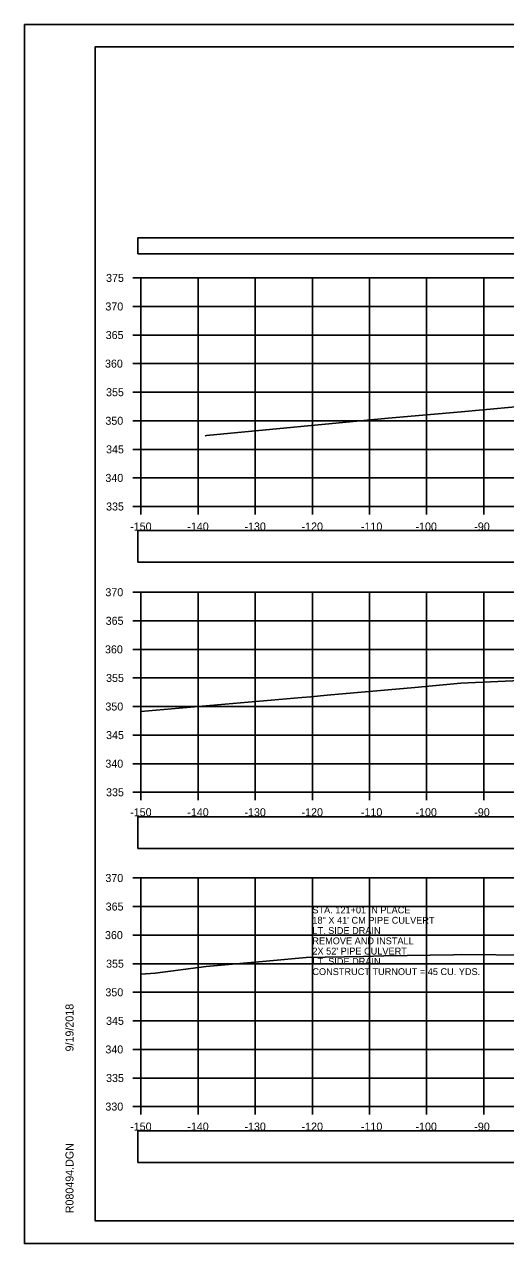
# Model space of a CAD drawing. Extents: x 1376273 to 1384221, y 378927 to 384592.
# Drawn here: x 1376887.4 to 1376971.6, y 380538.5 to 380751.8 of the extents above; entities that cross this region are included whole.
import ezdxf

# ---------------------------------------------------------------- set-up
doc = ezdxf.new("R2010")
doc.units = 0
for name, color, linetype in [('R_Axis', 7, 'Continuous'), ('R_Axis Annot', 7, 'Continuous'), ('R_Border', 7, 'Continuous'), ('R_Drive', 7, 'Continuous'), ('R_Exist Surface', 7, 'Continuous'), ('R_Grid', 7, 'Continuous'), ('R_No Plot', 7, 'Continuous')]:
    doc.layers.add(name, color=color, linetype=linetype)

msp = doc.modelspace()

# ---------------------------------------------------------------- linework, layer by layer
at = {"layer": 'R_Axis'}
for p, q in [((1376906.37, 380707.49), (1376907.77, 380707.49)), ((1376907.77, 380667.49), (1376907.77, 380707.49)), ((1376906.37, 380702.49), (1376907.77, 380702.49)), ((1376906.37, 380697.49), (1376907.77, 380697.49)), ((1376906.37, 380692.49), (1376907.77, 380692.49)), ((1376906.37, 380687.49), (1376907.77, 380687.49)), ((1376906.37, 380682.49), (1376907.77, 380682.49)), ((1376906.37, 380677.49), (1376907.77, 380677.49)), ((1376906.37, 380672.49), (1376907.77, 380672.49)), ((1376906.37, 380667.49), (1376907.77, 380667.49)), ((1376907.77, 380667.49), (1377207.77, 380667.49)), ((1376907.77, 380666.09), (1376907.77, 380667.49)), ((1376917.77, 380666.09), (1376917.77, 380667.49)), ((1376927.77, 380666.09), (1376927.77, 380667.49)), ((1376937.77, 380666.09), (1376937.77, 380667.49)), ((1376947.77, 380666.09), (1376947.77, 380667.49)), ((1376957.77, 380666.09), (1376957.77, 380667.49)), ((1376967.77, 380666.09), (1376967.77, 380667.49)), ((1376906.37, 380652.49), (1376907.77, 380652.49)), ((1376907.77, 380617.49), (1376907.77, 380652.49)), ((1376906.37, 380647.49), (1376907.77, 380647.49)), ((1376906.37, 380642.49), (1376907.77, 380642.49)), ((1376906.37, 380637.49), (1376907.77, 380637.49)), ((1376906.37, 380632.49), (1376907.77, 380632.49)), ((1376906.37, 380627.49), (1376907.77, 380627.49)), ((1376906.37, 380622.49), (1376907.77, 380622.49)), ((1376906.37, 380617.49), (1376907.77, 380617.49)), ((1376907.77, 380617.49), (1377207.77, 380617.49)), ((1376907.77, 380616.09), (1376907.77, 380617.49)), ((1376917.77, 380616.09), (1376917.77, 380617.49)), ((1376927.77, 380616.09), (1376927.77, 380617.49)), ((1376937.77, 380616.09), (1376937.77, 380617.49)), ((1376947.77, 380616.09), (1376947.77, 380617.49)), ((1376957.77, 380616.09), (1376957.77, 380617.49)), ((1376967.77, 380616.09), (1376967.77, 380617.49)), ((1376906.37, 380602.49), (1376907.77, 380602.49)), ((1376907.77, 380562.49), (1376907.77, 380602.49)), ((1376906.37, 380597.49), (1376907.77, 380597.49)), ((1376906.37, 380592.49), (1376907.77, 380592.49)), ((1376906.37, 380587.49), (1376907.77, 380587.49)), ((1376906.37, 380582.49), (1376907.77, 380582.49)), ((1376906.37, 380577.49), (1376907.77, 380577.49)), ((1376906.37, 380572.49), (1376907.77, 380572.49)), ((1376906.37, 380567.49), (1376907.77, 380567.49)), ((1376906.37, 380562.49), (1376907.77, 380562.49)), ((1376907.77, 380562.49), (1377207.77, 380562.49)), ((1376907.77, 380561.09), (1376907.77, 380562.49)), ((1376917.77, 380561.09), (1376917.77, 380562.49)), ((1376927.77, 380561.09), (1376927.77, 380562.49)), ((1376937.77, 380561.09), (1376937.77, 380562.49)), ((1376947.77, 380561.09), (1376947.77, 380562.49)), ((1376957.77, 380561.09), (1376957.77, 380562.49)), ((1376967.77, 380561.09), (1376967.77, 380562.49))]:
    msp.add_line(p, q, dxfattribs=at)
at = {"layer": 'R_Axis Annot'}
for points in [[(1376907.2, 380711.68), (1377209.01, 380711.68), (1377209.01, 380714.49), (1376907.2, 380714.49)], [(1376907.2, 380657.76), (1377209.01, 380657.76), (1377209.01, 380663.28), (1376907.2, 380663.28)], [(1376907.2, 380607.64), (1377209.01, 380607.64), (1377209.01, 380613.16), (1376907.2, 380613.16)], [(1376907.2, 380552.73), (1377209.01, 380552.73), (1377209.01, 380558.25), (1376907.2, 380558.25)]]:
    msp.add_lwpolyline(points, close=True, dxfattribs=at)
at = {"layer": 'R_Border'}
for p, q in [((1376899.77, 380747.95), (1377215.95, 380747.95)), ((1376899.77, 380542.49), (1376899.77, 380747.95)), ((1376899.77, 380542.49), (1376899.77, 380542.49)), ((1377215.95, 380542.49), (1376899.77, 380542.49))]:
    msp.add_line(p, q, dxfattribs=at)
at = {"layer": 'R_Exist Surface'}
for points in [[(1376919.01, 380679.87), (1376919.23, 380679.91), (1376951.05, 380682.95), (1376963.19, 380684), (1376973.33, 380684.93)], [(1376907.77, 380631.61), (1376935.94, 380634.06), (1376937.52, 380634.2), (1376940.35, 380634.46), (1376955.71, 380635.83), (1376963.73, 380636.56), (1376975.41, 380637.11)], [(1376907.77, 380585.63), (1376910.23, 380585.86), (1376919.19, 380586.99), (1376930.34, 380587.97), (1376936.69, 380588.56), (1376946.71, 380588.74), (1376950.29, 380588.84), (1376962.5, 380589.06), (1376963.89, 380589.1), (1376975.98, 380588.99)]]:
    msp.add_lwpolyline(points, dxfattribs=at)
at = {"layer": 'R_Grid'}
for p, q in [((1376907.77, 380707.49), (1377207.77, 380707.49)), ((1376907.77, 380667.49), (1376907.77, 380707.49)), ((1376907.77, 380707.49), (1377207.77, 380707.49)), ((1376907.77, 380667.49), (1376907.77, 380707.49)), ((1376917.77, 380667.49), (1376917.77, 380707.49)), ((1376917.77, 380667.49), (1376917.77, 380707.49)), ((1376927.77, 380667.49), (1376927.77, 380707.49)), ((1376927.77, 380667.49), (1376927.77, 380707.49)), ((1376937.77, 380667.49), (1376937.77, 380707.49)), ((1376937.77, 380667.49), (1376937.77, 380707.49)), ((1376947.77, 380667.49), (1376947.77, 380707.49)), ((1376947.77, 380667.49), (1376947.77, 380707.49)), ((1376957.77, 380667.49), (1376957.77, 380707.49)), ((1376957.77, 380667.49), (1376957.77, 380707.49)), ((1376967.77, 380667.49), (1376967.77, 380707.49)), ((1376967.77, 380667.49), (1376967.77, 380707.49)), ((1376907.77, 380702.49), (1377207.77, 380702.49)), ((1376907.77, 380702.49), (1377207.77, 380702.49)), ((1376907.77, 380697.49), (1377207.77, 380697.49)), ((1376907.77, 380697.49), (1377207.77, 380697.49)), ((1376907.77, 380692.49), (1377207.77, 380692.49)), ((1376907.77, 380692.49), (1377207.77, 380692.49)), ((1376907.77, 380687.49), (1377207.77, 380687.49)), ((1376907.77, 380687.49), (1377207.77, 380687.49)), ((1376907.77, 380682.49), (1377207.77, 380682.49)), ((1376907.77, 380682.49), (1377207.77, 380682.49)), ((1376907.77, 380677.49), (1377207.77, 380677.49)), ((1376907.77, 380677.49), (1377207.77, 380677.49)), ((1376907.77, 380672.49), (1377207.77, 380672.49)), ((1376907.77, 380672.49), (1377207.77, 380672.49)), ((1376907.77, 380667.49), (1377207.77, 380667.49)), ((1376907.77, 380667.49), (1377207.77, 380667.49)), ((1376907.77, 380652.49), (1377207.77, 380652.49)), ((1376907.77, 380617.49), (1376907.77, 380652.49)), ((1376907.77, 380652.49), (1377207.77, 380652.49)), ((1376907.77, 380617.49), (1376907.77, 380652.49)), ((1376917.77, 380617.49), (1376917.77, 380652.49)), ((1376917.77, 380617.49), (1376917.77, 380652.49)), ((1376927.77, 380617.49), (1376927.77, 380652.49)), ((1376927.77, 380617.49), (1376927.77, 380652.49)), ((1376937.77, 380617.49), (1376937.77, 380652.49)), ((1376937.77, 380617.49), (1376937.77, 380652.49)), ((1376947.77, 380617.49), (1376947.77, 380652.49)), ((1376947.77, 380617.49), (1376947.77, 380652.49)), ((1376957.77, 380617.49), (1376957.77, 380652.49)), ((1376957.77, 380617.49), (1376957.77, 380652.49)), ((1376967.77, 380617.49), (1376967.77, 380652.49)), ((1376967.77, 380617.49), (1376967.77, 380652.49)), ((1376907.77, 380647.49), (1377207.77, 380647.49)), ((1376907.77, 380647.49), (1377207.77, 380647.49)), ((1376907.77, 380642.49), (1377207.77, 380642.49)), ((1376907.77, 380642.49), (1377207.77, 380642.49)), ((1376907.77, 380637.49), (1377207.77, 380637.49)), ((1376907.77, 380637.49), (1377207.77, 380637.49)), ((1376907.77, 380632.49), (1377207.77, 380632.49)), ((1376907.77, 380632.49), (1377207.77, 380632.49)), ((1376907.77, 380627.49), (1377207.77, 380627.49)), ((1376907.77, 380627.49), (1377207.77, 380627.49)), ((1376907.77, 380622.49), (1377207.77, 380622.49)), ((1376907.77, 380622.49), (1377207.77, 380622.49)), ((1376907.77, 380617.49), (1377207.77, 380617.49)), ((1376907.77, 380617.49), (1377207.77, 380617.49)), ((1376907.77, 380602.49), (1377207.77, 380602.49)), ((1376907.77, 380562.49), (1376907.77, 380602.49)), ((1376907.77, 380602.49), (1377207.77, 380602.49)), ((1376907.77, 380562.49), (1376907.77, 380602.49)), ((1376917.77, 380562.49), (1376917.77, 380602.49)), ((1376917.77, 380562.49), (1376917.77, 380602.49)), ((1376927.77, 380562.49), (1376927.77, 380602.49)), ((1376927.77, 380562.49), (1376927.77, 380602.49)), ((1376937.77, 380562.49), (1376937.77, 380602.49)), ((1376937.77, 380562.49), (1376937.77, 380602.49)), ((1376947.77, 380562.49), (1376947.77, 380602.49)), ((1376947.77, 380562.49), (1376947.77, 380602.49)), ((1376957.77, 380562.49), (1376957.77, 380602.49)), ((1376957.77, 380562.49), (1376957.77, 380602.49)), ((1376967.77, 380562.49), (1376967.77, 380602.49)), ((1376967.77, 380562.49), (1376967.77, 380602.49)), ((1376907.77, 380597.49), (1377207.77, 380597.49)), ((1376907.77, 380597.49), (1377207.77, 380597.49)), ((1376907.77, 380592.49), (1377207.77, 380592.49)), ((1376907.77, 380592.49), (1377207.77, 380592.49)), ((1376907.77, 380587.49), (1377207.77, 380587.49)), ((1376907.77, 380587.49), (1377207.77, 380587.49)), ((1376907.77, 380582.49), (1377207.77, 380582.49)), ((1376907.77, 380582.49), (1377207.77, 380582.49)), ((1376907.77, 380577.49), (1377207.77, 380577.49)), ((1376907.77, 380577.49), (1377207.77, 380577.49)), ((1376907.77, 380572.49), (1377207.77, 380572.49)), ((1376907.77, 380572.49), (1377207.77, 380572.49)), ((1376907.77, 380567.49), (1377207.77, 380567.49)), ((1376907.77, 380567.49), (1377207.77, 380567.49)), ((1376907.77, 380562.49), (1377207.77, 380562.49)), ((1376907.77, 380562.49), (1377207.77, 380562.49))]:
    msp.add_line(p, q, dxfattribs=at)
at = {"layer": 'R_No Plot'}
for p, q in [((1376887.37, 380751.85), (1377220.7, 380751.85)), ((1376887.37, 380538.52), (1377220.7, 380538.52))]:
    msp.add_line(p, q, dxfattribs=at)
for points in [[(1376887.36, 380751.85), (1377220.7, 380751.85), (1377220.7, 380538.51), (1376887.36, 380538.51)], [(1377133.69, 380747.95), (1377133.69, 380738.07), (1377169.42, 380738.07), (1377169.42, 380735.15), (1377192.62, 380735.15), (1377192.62, 380710.82), (1377215.95, 380710.82), (1377215.95, 380542.49), (1376899.77, 380542.49), (1376899.77, 380747.95)]]:
    msp.add_lwpolyline(points, close=True, dxfattribs=at)

# ---------------------------------------------------------------- texts
at = {"layer": 'R_Axis Annot'}
for s, p in [('375', (1376901.66, 380706.79)), ('370', (1376901.54, 380701.79)), ('365', (1376901.59, 380696.79)), ('360', (1376901.47, 380691.79)), ('355', (1376901.66, 380686.79)), ('350', (1376901.54, 380681.79)), ('345', (1376901.66, 380676.79)), ('340', (1376901.54, 380671.79)), ('335', (1376901.66, 380666.79)), ('-150', (1376905.88, 380663.29)), ('-140', (1376915.88, 380663.29)), ('-130', (1376925.88, 380663.29)), ('-120', (1376935.88, 380663.29)), ('-110', (1376946.27, 380663.29)), ('-100', (1376955.82, 380663.29)), ('-90', (1376966.11, 380663.29)), ('370', (1376901.54, 380651.79)), ('365', (1376901.59, 380646.79)), ('360', (1376901.47, 380641.79)), ('355', (1376901.66, 380636.79)), ('350', (1376901.54, 380631.79)), ('345', (1376901.66, 380626.79)), ('340', (1376901.54, 380621.79)), ('335', (1376901.66, 380616.79)), ('-150', (1376905.88, 380613.29)), ('-140', (1376915.88, 380613.29)), ('-130', (1376925.88, 380613.29)), ('-120', (1376935.88, 380613.29)), ('-110', (1376946.27, 380613.29)), ('-100', (1376955.82, 380613.29)), ('-90', (1376966.11, 380613.29)), ('370', (1376901.54, 380601.79)), ('365', (1376901.59, 380596.79)), ('360', (1376901.47, 380591.79)), ('355', (1376901.66, 380586.79)), ('350', (1376901.54, 380581.79)), ('345', (1376901.66, 380576.79)), ('340', (1376901.54, 380571.79)), ('335', (1376901.66, 380566.79)), ('330', (1376901.54, 380561.79)), ('-150', (1376905.88, 380558.29)), ('-140', (1376915.88, 380558.29)), ('-130', (1376925.88, 380558.29)), ('-120', (1376935.88, 380558.29)), ('-110', (1376946.27, 380558.29)), ('-100', (1376955.82, 380558.29)), ('-90', (1376966.11, 380558.29))]:
    msp.add_text(s, height=1.4, dxfattribs=at).set_placement(p)
at = {"layer": 'R_Border'}
for s, p in [('9/19/2018', (1376895.96, 380572.14)), ('R080494.DGN', (1376895.96, 380543.82))]:
    msp.add_text(s, height=1.4, rotation=90, dxfattribs=at).set_placement(p)
at = {"layer": 'R_Drive'}
for s, p in [('STA. 121+01 IN PLACE', (1376937.77, 380596.29)), ('18" X 41\' CM PIPE CULVERT', (1376937.77, 380594.49)), ('LT. SIDE DRAIN', (1376937.77, 380592.69)), ("2X 52' PIPE CULVERT", (1376937.77, 380589.09)), ('REMOVE AND INSTALL', (1376937.77, 380590.89)), ('LT. SIDE DRAIN', (1376937.77, 380587.3)), ('CONSTRUCT TURNOUT = 45 CU. YDS.', (1376937.77, 380585.5))]:
    msp.add_text(s, height=1.2, dxfattribs=at).set_placement(p)

doc.saveas('drawing.dxf')
